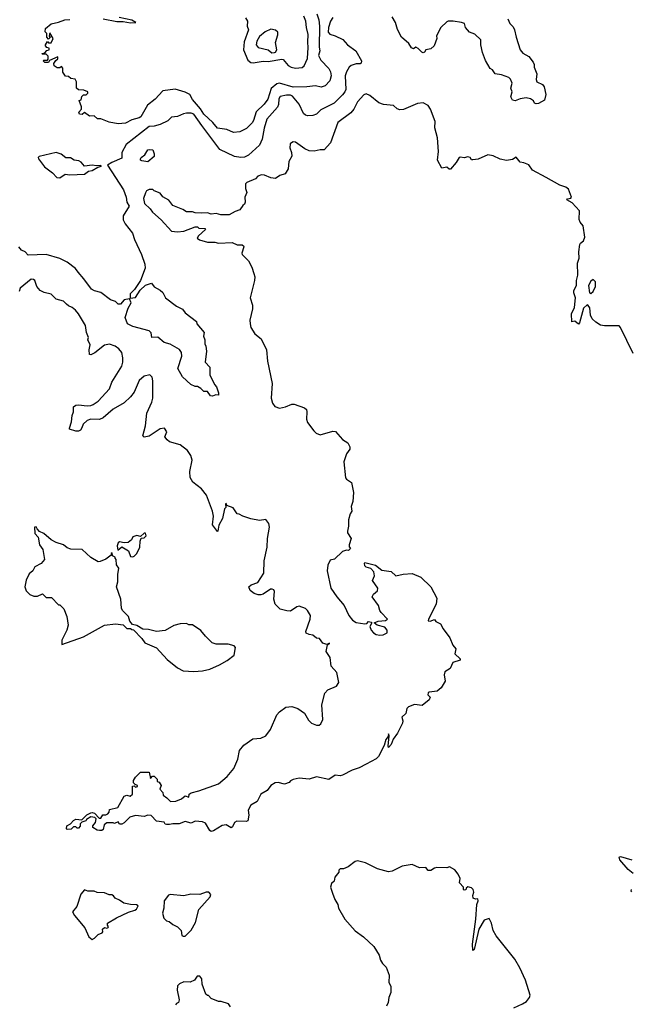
# Model space of a CAD drawing. Extents: x 2293139 to 2515392, y 824115 to 1006937.
# Tile 310 of 417: x 2405362 to 2410292, y 965650 to 973587. Entities that reach past the tile are written whole.
import ezdxf

# ---------------------------------------------------------------- set-up
doc = ezdxf.new("R2010")
doc.units = 0

msp = doc.modelspace()

# ---------------------------------------------------------------- linework, layer by layer
at = {"layer": '0CON10XD'}
for points in [[(2407757, 973635), (2407774.3, 973585), (2407778.8, 973535), (2407776.7, 973366.7), (2407781.8, 973335), (2407769.5, 973299.5), (2407789.7, 973259.7), (2407853.9, 973193.9), (2407867.9, 973167.9), (2407873.8, 973135), (2407860.8, 973095), (2407824.2, 973055), (2407793.1, 973043.1), (2407745, 973054.2), (2407675, 973044.6), (2407565, 973043.6), (2407455, 973074.3), (2407435, 973068.6), (2407389.1, 973030.9), (2407360.9, 972945), (2407332.7, 972905), (2407269.2, 972845), (2407245.3, 972775), (2407235, 972754.4), (2407189.4, 972710.6), (2407135, 972682.5), (2407085, 972677.5)], [(2407085, 972677.5), (2407032.3, 972702.3), (2406955, 972712.3), (2406918.6, 972758.6), (2406845, 972825.4), (2406818, 972868), (2406755, 972944.4), (2406733.1, 972983.1), (2406695, 973003.6), (2406615, 973025.7), (2406515, 973014.2), (2406455, 972945.8), (2406393.2, 972896.8), (2406337.5, 972805), (2406325, 972795.8), (2406265, 972780.8), (2406215, 972752.5), (2406155, 972746.7), (2406081.7, 972761.7), (2406015, 972787.5), (2405988.3, 972788.3), (2405961.7, 972811.7), (2405925, 972810), (2405885, 972840), (2405865, 972823.8), (2405842.5, 972825), (2405838.3, 972841.7), (2405860, 972865), (2405860, 972885), (2405840, 972935), (2405858.3, 972941.7), (2405861.7, 972968.3), (2405875, 972980), (2405898.3, 972981.7), (2405910, 972995), (2405910, 973005), (2405878.3, 973018.3), (2405835, 973022.5), (2405820, 973035), (2405820, 973085), (2405808.3, 973108.3), (2405773, 973113), (2405755, 973130), (2405731.7, 973131.7), (2405710, 973165), (2405710, 973195), (2405698.3, 973208.3), (2405685, 973200), (2405665, 973200), (2405640, 973215), (2405637.5, 973235), (2405651.7, 973258.3), (2405668.3, 973271.7), (2405668.3, 973288.3), (2405601.7, 973258.3), (2405595, 973242.5), (2405563, 973243), (2405550, 973255), (2405555, 973260), (2405585, 973260), (2405591.7, 973268.3), (2405591.7, 973291.7), (2405575, 973310), (2405545, 973310), (2405540, 973315), (2405565, 973320), (2405581.7, 973338.3), (2405600, 973345), (2405598.3, 973358.3), (2405581.7, 973361.7), (2405570, 973375), (2405570, 973385), (2405585, 973410), (2405595, 973400), (2405615, 973400), (2405632.5, 973435), (2405605, 973480), (2405600, 973455), (2405610, 973445), (2405595, 973430), (2405580, 973445), (2405580, 973475), (2405568.3, 973488.3), (2405570, 973515), (2405615, 973553.3), (2405675, 973566.7), (2405725, 973586.7), (2405765, 973587.5)], [(2406033.4, 973593.4), (2406145, 973573.1), (2406195, 973573.3), (2406255, 973560.6), (2406296.7, 973563.3), (2406265, 973582.5), (2406163.3, 973605)], [(2407884.7, 973605.3), (2407866.2, 973575), (2407850, 973525), (2407847.3, 973485), (2407861.3, 973471.3), (2407905, 973458.1), (2407967.3, 973427.3), (2408003.1, 973383.1), (2408072.5, 973335), (2408118.1, 973255), (2408115, 973237.5), (2408105, 973230), (2408075, 973231.2), (2408035, 973218.8), (2408018.8, 973205), (2407995, 973166.2), (2407985.3, 973134.7), (2407989.7, 973025), (2407983.3, 973005), (2407965, 972980.4), (2407896.6, 972913.4), (2407789.1, 972860.9), (2407753.7, 972826.3), (2407725, 972815.6), (2407685, 972811.9), (2407665, 972816.9), (2407650, 972830), (2407614.7, 972904.7), (2407561.4, 972971.4), (2407545, 972978), (2407511.7, 972978.3), (2407462.6, 972967.4), (2407449.8, 972950.2), (2407446.8, 972903.2), (2407438.9, 972881.1), (2407352.9, 972785), (2407331.2, 972711.2), (2407316.7, 972625), (2407294.8, 972575.2), (2407205, 972493.8), (2407175, 972478.5), (2407145, 972476.1), (2407094.4, 972484.4), (2406975, 972540.3), (2406828.6, 972735), (2406765, 972824.6), (2406745, 972832.4), (2406706.7, 972833.3), (2406681.1, 972828.9), (2406635, 972806.9), (2406585, 972800), (2406555, 972770.6), (2406495, 972742.9), (2406445, 972729.3), (2406405, 972726.2), (2406219.2, 972580.8), (2406186, 972515), (2406185, 972471.5), (2406103.1, 972436.9), (2406070, 972415), (2406199.7, 972215), (2406219.5, 972155), (2406224.2, 972115), (2406244, 972085), (2406196.9, 972005), (2406197.1, 971972.9), (2406210.9, 971940.9), (2406271.4, 971865), (2406287.7, 971815)], [(2407181.7, 973601.7), (2407196.9, 973575), (2407195.7, 973535), (2407206.7, 973505), (2407172, 973408), (2407166.3, 973345), (2407200.3, 973260.3), (2407225, 973242.9), (2407245, 973238.4), (2407325, 973252.3), (2407365, 973250.5), (2407475, 973269.4), (2407486.2, 973265), (2407525, 973217.5), (2407550, 973205), (2407585, 973196.9), (2407637.9, 973202.1), (2407654.1, 973215), (2407680.7, 973275), (2407687.8, 973362.2), (2407684.7, 973405.2), (2407687.6, 973467.6), (2407672.5, 973525), (2407668.9, 973575), (2407652.6, 973615)], [(2409295.6, 973595), (2409314, 973555), (2409338.7, 973528.7), (2409350, 973505), (2409362.5, 973445), (2409395.6, 973345), (2409417, 973317), (2409465, 973291.4), (2409502, 973245), (2409510, 973225), (2409508.8, 973205), (2409530.3, 973149.7), (2409525.8, 973105), (2409531.2, 973085), (2409575.4, 973065.4), (2409590, 973045), (2409603.8, 972985), (2409593, 972937), (2409545, 972911.2), (2409525, 972908.8), (2409512.5, 972915), (2409503, 972933), (2409478.3, 972948.3), (2409445, 972956.7), (2409395, 972950), (2409355, 972933.3), (2409335, 972937.5), (2409320, 972965), (2409332.5, 973005), (2409320, 973035), (2409332.5, 973075), (2409318.3, 973108.3), (2409305, 973120), (2409245, 973143.3), (2409195, 973150), (2409173.9, 973183.9), (2409155, 973193.3), (2409117, 973257), (2409091.7, 973321.7), (2409078, 973385), (2409080, 973425), (2409030.7, 973470.7), (2408987.5, 973485), (2408956.7, 973525), (2408947.5, 973555), (2408922.5, 973565), (2408855, 973575.5), (2408815, 973575.7), (2408805, 973570), (2408756.7, 973525), (2408722.7, 973457.3), (2408723.8, 973435), (2408703.3, 973375), (2408676.8, 973353.2), (2408635.8, 973344.2), (2408625, 973324), (2408615, 973320), (2408604.6, 973324.6), (2408575, 973356), (2408556.1, 973366.1), (2408537, 973353), (2408519.3, 973359.3), (2408498.8, 973395), (2408440, 973445), (2408407.9, 973507.9), (2408391.4, 973565), (2408365, 973608.8)], [(2407395, 973320.9), (2407415, 973321.5), (2407423.8, 973325), (2407433.8, 973345), (2407423, 973403), (2407442.5, 973465), (2407442.5, 973485), (2407423.6, 973503.6), (2407385, 973510), (2407341.3, 973488.7), (2407295, 973450.8), (2407273.1, 973415), (2407268.6, 973385), (2407285, 973362.9), (2407365, 973343.1), (2407395, 973320.9)], [(2410306.7, 970895), (2410206.1, 971106.1), (2410195, 971120), (2410075, 971118), (2410043.8, 971123.8), (2410005, 971147.5), (2409976.2, 971175), (2409962.9, 971205), (2409956.5, 971265), (2409945, 971282.9), (2409935, 971287.1), (2409907.4, 971262.6), (2409875, 971142.5), (2409865, 971132.5), (2409837, 971157), (2409812.5, 971152.5), (2409810, 971215), (2409832.9, 971267.1), (2409841.8, 971345), (2409828.2, 971385), (2409827.9, 971405), (2409850, 971445), (2409850.5, 971485), (2409861.9, 971528.1), (2409857.5, 971625), (2409871.5, 971665), (2409868.6, 971715), (2409876.5, 971773.5), (2409883.2, 971786.8), (2409907.5, 971805), (2409917.4, 971835), (2409903.9, 971923.9), (2409880, 971955), (2409872.5, 971975), (2409874, 972045), (2409815, 972110), (2409773.3, 972135), (2409778.3, 972141.7), (2409805, 972147.5), (2409810, 972155), (2409785, 972220), (2409765, 972236.7), (2409715, 972252.5), (2409605, 972315.8), (2409494.5, 972374.5), (2409465, 972416.7), (2409425, 972433.3), (2409395, 972437.5), (2409365, 972477.5), (2409335, 972460), (2409285, 972452), (2409235, 972463.1), (2409178.3, 972488.3), (2409135, 972496.2), (2409056.4, 972463.6), (2409015, 972457.5), (2409005, 972457.5), (2408992.5, 972475), (2408975, 972482.5), (2408945, 972473.8), (2408915, 972480), (2408903.3, 972475), (2408880, 972435), (2408835, 972382.5), (2408825, 972382.5), (2408805, 972397.5), (2408765, 972390), (2408730, 972455), (2408736.7, 972525), (2408728.8, 972635), (2408708.8, 972715), (2408710, 972765), (2408674.4, 972865), (2408655, 972895.8), (2408615, 972917.5), (2408568, 972912), (2408455, 972864), (2408425, 972860), (2408405, 972868), (2408375, 972894.2), (2408295, 972904.4), (2408256.9, 972916.9), (2408185, 972975.5), (2408155, 972989.4), (2408135, 972982.5), (2408085, 972925.7), (2408054.4, 972865), (2408030.6, 972835), (2407925, 972758.8), (2407866.9, 972595), (2407815, 972536.7), (2407785, 972538.8), (2407735, 972526.7), (2407695, 972528.8), (2407660, 972545), (2407585, 972600), (2407565, 972602.5), (2407552.5, 972595), (2407543.3, 972585), (2407538.8, 972555), (2407554, 972515), (2407554.2, 972485.8), (2407532, 972445), (2407526.2, 972385), (2407501.2, 972345), (2407460, 972330), (2407425, 972308), (2407385, 972312), (2407335, 972333.8), (2407310, 972335), (2407282.5, 972325), (2407262.5, 972305), (2407192.5, 972275), (2407183, 972263), (2407183, 972227), (2407192.5, 972195), (2407177.5, 972155), (2407180, 972115), (2407175, 972100), (2407160.7, 972089.3), (2407137.5, 972055), (2407098.3, 972041.7), (2407050, 972015), (2407025, 972013.5), (2406984.3, 972014.3), (2406945, 972023.8), (2406905, 972020), (2406875, 972028.8), (2406825, 972026.7), (2406775, 972030), (2406755, 972037.5), (2406705, 972037.5), (2406677, 972057), (2406595, 972090), (2406563, 972133), (2406515, 972160), (2406495, 972187.5), (2406446.4, 972206.4), (2406435, 972217.5), (2406405, 972217.5), (2406385, 972207.5), (2406375, 972192.5), (2406358.8, 972145), (2406368.6, 972105), (2406412.4, 972062.4), (2406431.1, 972035), (2406502.6, 971972.6), (2406585, 971881.2), (2406635, 971875.6), (2406685, 971882.5), (2406775, 971917.5), (2406795, 971916.7), (2406807, 971907), (2406853.8, 971903.8), (2406858.8, 971895), (2406802.9, 971845), (2406793.3, 971825), (2406811.2, 971811.2), (2406875, 971794), (2406933.6, 971793.6), (2406965, 971786.7), (2407075, 971790), (2407115, 971773.3), (2407155, 971773.3), (2407166.7, 971765), (2407168.8, 971755), (2407152, 971705), (2407153.8, 971695), (2407205, 971643.3), (2407231.7, 971591.7), (2407249.7, 971539.7), (2407256.9, 971515), (2407255.6, 971485), (2407220.6, 971345), (2407237.5, 971285), (2407239.2, 971255), (2407218, 971165), (2407218.8, 971135), (2407226.2, 971105), (2407256.2, 971055), (2407308.8, 971015), (2407350, 970925), (2407358, 970835), (2407396, 970655), (2407389.2, 970535), (2407399.2, 970495), (2407417.7, 970467.7), (2407455, 970456.2), (2407505, 970466.2), (2407555, 970486.7), (2407575, 970487.5), (2407658.3, 970458.3), (2407672.5, 970445), (2407676.4, 970426.4), (2407673.9, 970366.1), (2407681.2, 970341.2), (2407731.7, 970271.7), (2407752.5, 970255), (2407785, 970241.2), (2407885, 970270), (2407906.1, 970266.1), (2407964.1, 970204.1), (2408005.9, 970175.9), (2408023.8, 970145), (2408023.8, 970125), (2407995, 970086.7), (2407974.1, 970024.1), (2407987.5, 969895), (2407995, 969882.5), (2408036.1, 969856.1), (2408053.8, 969775), (2408047.7, 969702.3), (2408033, 969663), (2408040, 969625), (2408026.7, 969605), (2408011.2, 969555), (2408013.3, 969505), (2408003.3, 969465), (2408005, 969450), (2408032.5, 969405), (2408017.5, 969355), (2408018.3, 969338.3), (2408027.5, 969325), (2408011.7, 969308.3), (2407995, 969310), (2407965, 969300.5), (2407900.6, 969239.4), (2407865, 969229.3), (2407845, 969189.2), (2407841, 969145), (2407870.4, 969005), (2407917.1, 968935), (2407978.5, 968865), (2408015, 968784.6), (2408045, 968745.6), (2408075, 968728.2), (2408144.1, 968715.9), (2408159.2, 968720.8), (2408173, 968737), (2408195, 968730), (2408200, 968725), (2408184.2, 968695), (2408193.8, 968665), (2408213.3, 968645)], [(2405685, 972312.3), (2405729.4, 972340.6), (2405765, 972336), (2405885, 972341), (2405915, 972364.6), (2405945, 972370.4), (2405991.2, 972398.8), (2406020, 972405), (2406011.7, 972411.7), (2405981.2, 972408.8), (2405945, 972414.6), (2405885, 972407.5), (2405857.4, 972437.4), (2405838.6, 972448.6), (2405800.9, 972455), (2405772.3, 972472.3), (2405733.6, 972473.6), (2405695, 972503.9), (2405655.5, 972515.5), (2405518, 972485), (2405510, 972475), (2405514.5, 972465), (2405560.4, 972400.4), (2405625, 972351.6), (2405661.5, 972315), (2405685, 972312.3)], [(2406395, 972442.2), (2406345, 972448.8), (2406336.7, 972455), (2406335.8, 972465), (2406340, 972475), (2406371.7, 972498.3), (2406395, 972536.8), (2406405, 972541.5), (2406435, 972538.8), (2406446.7, 972505), (2406446.2, 972485), (2406395, 972442.2)], [(2406287.7, 971815), (2406343.2, 971695), (2406370, 971615), (2406373.8, 971585), (2406336.7, 971483.3), (2406287.9, 971412.1), (2406252.2, 971377.8), (2406252.5, 971342.5), (2406295, 971346.2), (2406333.2, 971406.8), (2406375, 971446.7), (2406425, 971462.5), (2406445, 971433.8), (2406495, 971406.2), (2406515, 971386.7), (2406536.7, 971345), (2406625, 971278), (2406673.8, 971253.8), (2406694.3, 971224.3), (2406787.5, 971155), (2406790, 971135), (2406847.5, 971065), (2406842.5, 971035), (2406853.3, 971005), (2406853.6, 970973.6), (2406863.3, 970955), (2406866.2, 970915), (2406857, 970827), (2406893.3, 970785), (2406893.8, 970725), (2406932.5, 970645), (2406947, 970627), (2406965, 970580), (2406965, 970560), (2406941.7, 970561.7), (2406915, 970552.5), (2406900, 970555), (2406875, 970590), (2406845, 970590), (2406823, 970613), (2406795, 970630), (2406775, 970630), (2406742.5, 970645), (2406675, 970707.5), (2406636.7, 970775), (2406670, 970875), (2406666.2, 970905), (2406649.2, 970929.2), (2406575, 970970.9), (2406526, 970985), (2406475, 971026.7), (2406426.2, 971026.2), (2406422.2, 971062.2), (2406405, 971079.4), (2406273.3, 971115), (2406231.2, 971135), (2406210.8, 971185), (2406237.3, 971262.7), (2406259.5, 971305), (2406247.5, 971337.5), (2406205, 971330), (2406175.5, 971294.5), (2406155, 971294), (2406134, 971315), (2406095, 971327.8), (2406015, 971386.7), (2405965, 971401.2), (2405940, 971415), (2405879.1, 971499.1), (2405832.2, 971552.2), (2405810.2, 971580.2), (2405743.1, 971633.1), (2405685, 971662.9), (2405574.6, 971694.6), (2405428.8, 971688.8), (2405405.9, 971715.9), (2405375, 971730), (2405355.7, 971755.7)], [(2408213.3, 968645), (2408235, 968631.8), (2408265, 968625.4), (2408291.7, 968628.3), (2408323.8, 968645), (2408323.3, 968665), (2408305, 968690), (2408242.5, 968705), (2408220, 968725), (2408252.1, 968737.9), (2408310, 968745), (2408326.2, 968755), (2408275, 968807.5), (2408264, 968825), (2408254.2, 968865), (2408203.3, 968935), (2408212.5, 968955), (2408245.7, 968984.3), (2408247.5, 969005), (2408205.8, 969065), (2408221.1, 969105), (2408216, 969135), (2408191.7, 969161.7), (2408155, 969174.3), (2408145, 969183.8), (2408140, 969205), (2408145, 969212.5), (2408230.7, 969190.7), (2408280, 969150), (2408355, 969140), (2408393.8, 969103.8), (2408452.5, 969117.5), (2408525, 969123.3), (2408595, 969092.5), (2408676.7, 969015), (2408723.3, 968925), (2408718, 968875), (2408656.2, 968755), (2408655, 968740), (2408670.5, 968739.5), (2408705, 968752.5), (2408717, 968737), (2408755, 968717.5), (2408776.4, 968676.4), (2408830, 968605), (2408854.2, 968544.2), (2408876.7, 968515), (2408870, 968475), (2408911.2, 968435), (2408911.2, 968425), (2408853.6, 968406.4), (2408833, 968357), (2408790, 968330), (2408782.5, 968305), (2408792.5, 968255), (2408759.3, 968200.7), (2408727, 968173), (2408663.6, 968166.4), (2408655, 968160), (2408652.5, 968145), (2408670, 968125), (2408662.5, 968105), (2408605, 968057.8), (2408545, 968066.7), (2408495, 968047.5), (2408482.5, 968035), (2408473.3, 967995), (2408443.3, 967965), (2408451.2, 967935), (2408448.8, 967915), (2408406.2, 967835), (2408373.1, 967786.9), (2408355, 967743.3), (2408335, 967720), (2408330.7, 967730.7), (2408340, 967815), (2408335, 967830), (2408332.5, 967807.5), (2408312.5, 967785), (2408298.6, 967735), (2408255, 967648.8), (2408235, 967630), (2408155, 967584.5), (2408098.8, 967555), (2408042.8, 967537.2), (2407965, 967495.8), (2407945, 967492.5), (2407905, 967498), (2407855, 967461.4), (2407755, 967483.8), (2407695, 967464), (2407615, 967473.8), (2407565, 967462.5), (2407545, 967452.5), (2407535, 967437.5), (2407495, 967423.3), (2407445, 967437.5), (2407420, 967435), (2407387, 967413), (2407356.1, 967373.9), (2407306.2, 967345), (2407275.9, 967284.1), (2407224.2, 967255.8), (2407203.8, 967215), (2407210, 967175), (2407200, 967130), (2407187.5, 967122.5), (2407112.7, 967127.3), (2407094.2, 967115.8), (2407078.3, 967081.7), (2407066.7, 967073.3), (2407027, 967097), (2406995, 967092.5), (2406925, 967047.5), (2406905, 967043.3), (2406895, 967050), (2406859.5, 967109.5), (2406835, 967121.2), (2406775, 967126.2), (2406745, 967110), (2406695, 967123.8), (2406645.9, 967104.1), (2406595, 967106), (2406569.3, 967100.7), (2406545, 967100), (2406535, 967103.3), (2406525, 967117.5), (2406465, 967126.7), (2406422.3, 967172.3), (2406395, 967174), (2406365, 967164.2), (2406295, 967171.4), (2406250.8, 967159.2), (2406205, 967113.3), (2406185, 967101.2), (2406165, 967102.5), (2406155, 967120), (2406125, 967107.5), (2406115, 967112.5), (2406065, 967113.3), (2406043, 967097), (2406035, 967060), (2406025, 967050), (2406005, 967050), (2405985, 967052.5), (2405950, 967075), (2405951.7, 967088.3), (2405972.5, 967115), (2405977.5, 967145), (2405967, 967157), (2405935, 967160), (2405900.7, 967139.3), (2405895, 967130), (2405861.7, 967118.3), (2405850, 967105), (2405850, 967085), (2405835, 967070), (2405825, 967070), (2405815, 967080), (2405795, 967080), (2405777, 967063), (2405745, 967060), (2405740, 967065), (2405741.7, 967088.3), (2405770, 967105), (2405795, 967132.5), (2405815, 967142.5), (2405861.7, 967138.3), (2405901.7, 967178.3), (2405935, 967193.3), (2405946.7, 967196.7), (2405965, 967190), (2406001.2, 967151.2), (2406015, 967150), (2406031.7, 967178.3), (2406055, 967176.7), (2406072.5, 967185), (2406081.7, 967198.3), (2406085, 967220), (2406153, 967237), (2406205, 967327.5), (2406225, 967336.7), (2406251.7, 967328.3), (2406270, 967345), (2406271.7, 967408.3), (2406285, 967410), (2406295, 967400), (2406310, 967405), (2406310, 967415), (2406291.7, 967421.7), (2406280, 967435), (2406280, 967455), (2406295, 967480), (2406335, 967520), (2406405, 967520), (2406415, 967470), (2406431.7, 967488.3), (2406445, 967490), (2406470, 967465), (2406470, 967445), (2406485, 967440), (2406502.5, 967415), (2406492.5, 967385), (2406515, 967357.5), (2406517.5, 967335), (2406548.8, 967315), (2406576.1, 967286.1), (2406621.2, 967288.8), (2406665, 967307.5), (2406695, 967330), (2406725, 967320), (2406726.7, 967345), (2406743.3, 967355), (2406805, 967370.4), (2406965, 967428), (2407034, 967486), (2407088.7, 967551.3), (2407120.3, 967625), (2407134.8, 967695.2), (2407169.8, 967740.2), (2407240.5, 967789.5), (2407305, 967795.5), (2407345.3, 967814.7), (2407383.1, 967865), (2407435, 967984.3), (2407455, 968008.1), (2407506.2, 968045), (2407555, 968050), (2407605, 968035.5), (2407656.9, 967996.9), (2407690.5, 967940.5), (2407715.3, 967915.3), (2407755, 967900), (2407775, 967901.2), (2407789.7, 967910.3), (2407804.7, 967945), (2407796, 968065), (2407822.1, 968157.9), (2407845, 968185.6), (2407915.8, 968215), (2407934.5, 968245), (2407918.9, 968325), (2407872.1, 968375), (2407863.6, 968445), (2407832.8, 968495), (2407841.7, 968548.3), (2407860, 968560), (2407838.3, 968551.7), (2407805, 968560), (2407778.3, 968598.3), (2407755, 968601.2), (2407725.9, 968625.9), (2407695, 968630), (2407671.7, 968641.7), (2407668.8, 968655), (2407704.2, 968755), (2407705.8, 968784.2), (2407682, 968825), (2407665, 968840.8), (2407615, 968858.8), (2407596.4, 968853.6), (2407545, 968820), (2407515, 968821.2), (2407462.5, 968835), (2407420, 968875), (2407410, 968915), (2407416.4, 968976.4), (2407410, 968990), (2407397.5, 968997.5), (2407384.1, 968995.9), (2407325, 968956.2), (2407305, 968950.8), (2407285, 968950.6), (2407252.6, 968962.6), (2407220, 968985), (2407210, 969015), (2407228.8, 969031.2), (2407280.4, 969049.6), (2407329.6, 969125), (2407332.2, 969225), (2407355.3, 969335), (2407359.3, 969405), (2407374.2, 969495), (2407370, 969525), (2407345, 969556.7), (2407295, 969551.2), (2407225, 969563.3), (2407160, 969585), (2407131.7, 969601.7), (2407115, 969603.3), (2407083, 969653), (2407031.7, 969671.7), (2407025, 969687.5), (2407020, 969685), (2407022.5, 969655), (2407013.8, 969645), (2406996.2, 969565), (2406966.4, 969513.6), (2406960, 969465), (2406955, 969462.5), (2406916, 969515), (2406922.9, 969585), (2406916.9, 969625), (2406866.9, 969755), (2406826.9, 969805), (2406757.9, 969857.9), (2406736.5, 969896.5), (2406733.1, 969945), (2406751.4, 970035), (2406742, 970075), (2406715.5, 970115.5), (2406655, 970158.8), (2406570, 970185), (2406550.5, 970200.5), (2406532.5, 970225), (2406546.7, 970265), (2406530, 970295), (2406495, 970290), (2406405, 970230), (2406365, 970222.5), (2406353.6, 970233.6), (2406376.1, 970313.9), (2406386.2, 970415), (2406428, 970505), (2406434, 970535), (2406435.9, 970675.9), (2406430, 970705), (2406410, 970725), (2406365, 970713.8), (2406325, 970677.5), (2406284.4, 970585), (2406255, 970546.9), (2406205, 970499.4), (2406115, 970446.5), (2406035, 970376.4), (2406004.7, 970365.3), (2405935, 970366.2), (2405904.6, 970355.4), (2405872.7, 970327.3), (2405861.9, 970298.1), (2405851.2, 970278.8), (2405835, 970270), (2405815, 970270), (2405764, 970285), (2405762.2, 970295), (2405780.6, 970345), (2405784.2, 970395), (2405796, 970425), (2405796.2, 970465), (2405815, 970479.2), (2405835, 970482.9), (2405905, 970474.4), (2405935, 970478.1), (2405955, 970484.4), (2405995, 970510.8), (2406085, 970610), (2406104.1, 970665.9), (2406183.8, 970795), (2406191.8, 970825), (2406192.2, 970862.2), (2406184.4, 970904.4), (2406160.8, 970935), (2406131.2, 970955), (2406085, 970971.4), (2406045, 970963.1), (2405968.6, 970901.4), (2405936.4, 970886.4), (2405925, 970887.5), (2405920.8, 970925), (2405929.1, 970965), (2405911.2, 971005), (2405916.7, 971025), (2405901.4, 971065), (2405892.7, 971122.7), (2405835, 971216.2), (2405810.8, 971245), (2405785, 971265.7), (2405755, 971279.2), (2405740, 971295), (2405715, 971318), (2405655, 971333.3), (2405615, 971373.3), (2405558.3, 971388.3), (2405527.5, 971405), (2405500, 971435), (2405483.3, 971485), (2405473.9, 971493.9), (2405455, 971495.8), (2405365, 971423.3), (2405358, 971395)], [(2409965, 971380), (2409983.3, 971395), (2410003.3, 971435), (2410002.5, 971475), (2409985, 971493.3), (2409965, 971480), (2409948.1, 971445), (2409954.2, 971385), (2409965, 971380)], [(2406765, 968332.5), (2406835, 968337.5), (2406895, 968352.5), (2406973.6, 968386.4), (2407035, 968422.5), (2407090, 968465), (2407102.5, 968525), (2407089.3, 968539.3), (2407043, 968553), (2406945, 968553.8), (2406914.2, 968564.2), (2406858.3, 968618.3), (2406823, 968663), (2406755, 968710), (2406725, 968710), (2406705, 968720), (2406655, 968717.5), (2406605, 968702.5), (2406535, 968662.5), (2406465, 968656.2), (2406400.7, 968670.7), (2406353.6, 968673.6), (2406305, 968702.5), (2406271.7, 968711.7), (2406248.3, 968738.3), (2406240, 968775), (2406190, 968825), (2406183.6, 968843.6), (2406176.7, 968915), (2406143.3, 969015), (2406152.5, 969055), (2406152.5, 969115), (2406160, 969165), (2406143, 969193), (2406140, 969235), (2406130, 969245), (2406130, 969255), (2406110, 969265), (2406108.3, 969288.3), (2406100, 969285), (2406098.3, 969271.7), (2406055, 969237.5), (2406011.7, 969218.3), (2405995, 969217.5), (2405935, 969252.5), (2405866.1, 969316.1), (2405775, 969317.5), (2405745, 969330), (2405713.6, 969353.6), (2405655, 969372.5), (2405615, 969393.3), (2405556.4, 969446.4), (2405521.7, 969461.7), (2405501.7, 969481.7), (2405495, 969500), (2405480, 969495), (2405482.5, 969445), (2405510, 969415), (2405522.5, 969355), (2405547, 969317), (2405562.5, 969235), (2405535.8, 969204.2), (2405483.6, 969176.4), (2405467.5, 969145), (2405439.3, 969120.7), (2405415, 969070), (2405403.3, 969015), (2405413, 968983), (2405443, 968953), (2405475, 968940), (2405505, 968940), (2405545, 968960), (2405575, 968930), (2405618.3, 968928.3), (2405675, 968870), (2405685, 968870), (2405717, 968837), (2405742.5, 968775), (2405752.5, 968705), (2405742.5, 968665), (2405702.5, 968585), (2405701.7, 968551.7), (2405875, 968613.3), (2406045, 968706.7), (2406135, 968717.5), (2406195, 968710), (2406225, 968680), (2406255, 968680), (2406265, 968670), (2406278.3, 968668.3), (2406345, 968600), (2406370, 968565), (2406465, 968522.5), (2406550.7, 968430.7), (2406633, 968363), (2406678.3, 968338.3), (2406765, 968332.5)], [(2406275, 969257.5), (2406285, 969263.3), (2406306.1, 969283.9), (2406330, 969335), (2406333, 969383), (2406341.7, 969408.3), (2406365, 969410), (2406380, 969425), (2406375, 969447.5), (2406365, 969447.5), (2406335, 969420), (2406305, 969430), (2406275, 969417.5), (2406262.5, 969395), (2406235, 969372.5), (2406205, 969370), (2406165, 969376.7), (2406155, 969370), (2406147.5, 969345), (2406151.7, 969311.7), (2406185, 969337.5), (2406240, 969305), (2406255, 969260), (2406275, 969257.5)], [(2409345, 965622.5), (2409415, 965653.3), (2409446.4, 965673.6), (2409470, 965705), (2409476.4, 965723.6), (2409440, 965845), (2409393.8, 965945), (2409353.8, 966015), (2409201.3, 966201.3), (2409178, 966245), (2409164, 966305), (2409145, 966342.5), (2409105, 966327.5), (2409063.3, 966256.7), (2409025, 966092.5), (2409015, 966082.5), (2409013.1, 966135), (2409039.4, 966335), (2409048, 966455), (2409058.8, 966485), (2409055, 966500), (2409035, 966497.5), (2409016.4, 966506.4), (2409013.9, 966526.1), (2409022.5, 966555), (2409016.7, 966575), (2409005, 966588.8), (2408973.9, 966596.1), (2408960, 966585), (2408958.3, 966571.7), (2408945, 966570), (2408940, 966575), (2408940, 966595), (2408908.3, 966628.3), (2408912.5, 966665), (2408895, 966700), (2408870, 966735), (2408827, 966757), (2408805, 966750), (2408725, 966752.5), (2408705, 966747.5), (2408675, 966727.5), (2408655, 966727.5), (2408635, 966752.5), (2408585, 966751.2), (2408525, 966776.2), (2408445, 966763.3), (2408365, 966723.8), (2408335, 966718.8), (2408245, 966741.2), (2408150, 966790), (2408085, 966807.1), (2408065, 966800), (2408008.3, 966758.3), (2407971.7, 966741.7), (2407945, 966742.5), (2407935, 966730), (2407933.6, 966716.4), (2407902, 966675), (2407897, 966643), (2407875, 966622.5), (2407866.7, 966595), (2407882.5, 966545), (2407902.5, 966495), (2407926.7, 966455), (2407932.5, 966425), (2407982.5, 966335), (2408065, 966242.5), (2408133, 966193), (2408216.4, 966116.4), (2408260, 966045), (2408270, 966005), (2408285, 965980), (2408315, 965950), (2408340, 965885), (2408337.5, 965825), (2408352.5, 965795), (2408352.5, 965745), (2408337.5, 965705), (2408332.5, 965665), (2408317.5, 965635)], [(2410305.8, 966705), (2410266.9, 966736.9), (2410198.8, 966815), (2410193.3, 966835), (2410205, 966841.2), (2410295, 966815.8)], [(2405945, 966173.3), (2405965, 966183.3), (2405995, 966213.3), (2406026.7, 966225), (2406032.5, 966235), (2406030, 966255), (2406045, 966270), (2406065, 966263.3), (2406075, 966270), (2406077.5, 966275), (2406068.3, 966288.3), (2406070, 966305), (2406142.9, 966347.1), (2406238.3, 966391.7), (2406290.7, 966409.3), (2406303, 966417), (2406317.5, 966445), (2406303, 966453), (2406255, 966454), (2406200, 966465), (2406165, 966490), (2406130, 966505), (2406117.5, 966525), (2406105, 966532.5), (2406083.6, 966533.6), (2406045, 966547.5), (2405985, 966550), (2405963, 966563), (2405911.7, 966561.7), (2405885, 966572.5), (2405855, 966536.7), (2405821.7, 966438.3), (2405788.6, 966395), (2405803.3, 966365), (2405887.2, 966267.2), (2405918.8, 966195), (2405945, 966173.3)], [(2406678.3, 966198.3), (2406695, 966200), (2406745, 966247.5), (2406779.5, 966310.5), (2406804.5, 966415.5), (2406896.7, 966515), (2406903.3, 966535), (2406887.5, 966555), (2406865, 966554), (2406815, 966536), (2406742.1, 966537.9), (2406685, 966524.3), (2406574.1, 966535.9), (2406560.5, 966529.5), (2406526.7, 966485), (2406522.5, 966425), (2406512.5, 966385), (2406522.5, 966345), (2406545, 966322.5), (2406567, 966317), (2406595, 966292.5), (2406632.5, 966275), (2406662.5, 966245), (2406670, 966205), (2406678.3, 966198.3)], [(2410296.2, 966556.2), (2410291.2, 966565), (2410294.2, 966575)], [(2407060.7, 965630.7), (2407045, 965652.5), (2406985, 965672.5), (2406963.6, 965673.6), (2406905, 965697.5), (2406885, 965720), (2406875, 965720), (2406863, 965733), (2406833, 965813), (2406830, 965855), (2406815, 965877.5), (2406793, 965877), (2406770, 965845), (2406735, 965827.5), (2406685, 965830), (2406650, 965815), (2406635, 965800), (2406630, 965765), (2406646.2, 965685), (2406642.5, 965665), (2406625, 965657.5), (2406617.5, 965645)]]:
    msp.add_lwpolyline(points, dxfattribs=at)

doc.saveas('drawing.dxf')
